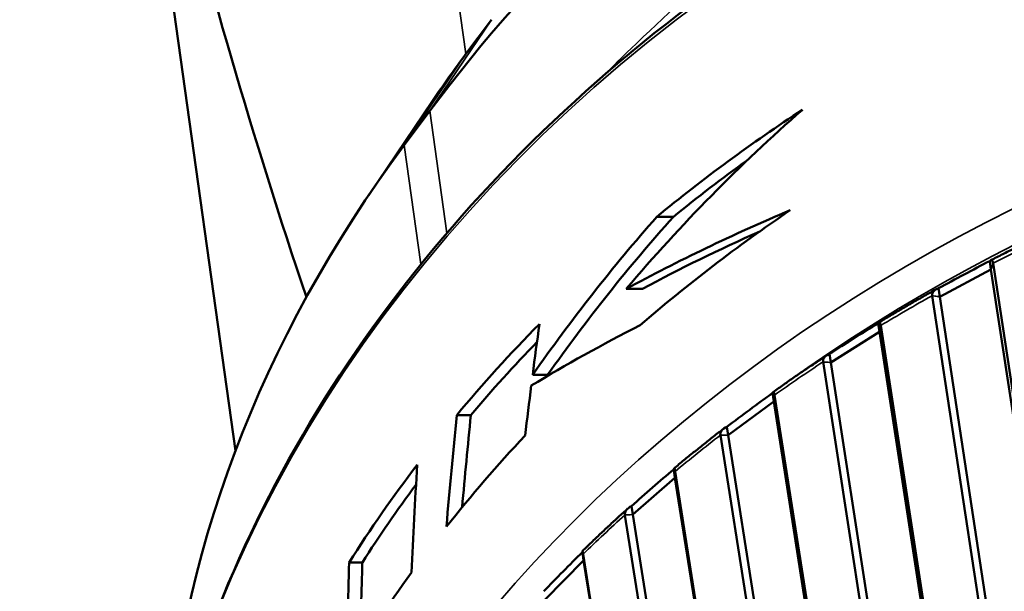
# Model space of a CAD drawing. Header units: millimetres. Extents: x 0 to 6049, y -120 to 1682.
# Tile 524 of 656: x 2049.63 to 2057.9, y 825.88 to 830.68. Entities that reach past the tile are written whole.
import ezdxf

# ---------------------------------------------------------------- set-up
doc = ezdxf.new("R2010")
doc.units = ezdxf.units.MM
doc.header["$LTSCALE"] = 2
doc.layers.add('Sichtbar (ISO)', color=7, linetype='Continuous', lineweight=50)
doc.layers.add('Sichtbar schmal (ISO)', color=7, linetype='Continuous', lineweight=35)

msp = doc.modelspace()

# ---------------------------------------------------------------- linework, layer by layer
at = {"layer": 'Sichtbar (ISO)'}
for p, q in [((2051.441, 827.0585), (2050.6019, 833.0758)), ((2053.3761, 830.3926), (2053.5903, 830.68)), ((2053.0962, 829.9986), (2052.5603, 829.2059)), ((2053.073, 829.9135), (2052.8588, 829.6262)), ((2054.9798, 829.0245), (2055.119, 829.0247)), ((2057.7751, 828.6525), (2057.7851, 828.5806)), ((2058.7827, 822.1846), (2057.802, 828.6335)), ((2057.355, 828.3514), (2057.7851, 828.5806)), ((2057.7851, 828.5806), (2058.7789, 822.0462)), ((2054.7229, 828.4187), (2054.858, 828.4189)), ((2057.2914, 828.3615), (2058.316, 821.625)), ((2057.345, 828.4234), (2057.355, 828.3514)), ((2057.355, 828.3514), (2058.3859, 821.573)), ((2056.8375, 828.1288), (2056.8475, 828.0568)), ((2058.1534, 819.7287), (2056.859, 828.1105)), ((2056.4397, 827.7996), (2056.8475, 828.0568)), ((2056.8475, 828.0568), (2058.2709, 818.8402)), ((2056.4297, 827.8716), (2056.4397, 827.7996)), ((2056.375, 827.8052), (2057.8243, 818.4208)), ((2056.4397, 827.7996), (2057.8969, 818.3642)), ((2053.9366, 827.6953), (2054.062, 827.6956)), ((2055.9509, 827.544), (2055.9609, 827.4721)), ((2055.5782, 827.1886), (2055.9609, 827.4721)), ((2055.9609, 827.4721), (2057.4372, 818.0498)), ((2057.4353, 818.1547), (2055.967, 827.5261)), ((2053.2985, 827.3577), (2053.4175, 827.3579)), ((2055.5681, 827.2605), (2055.5782, 827.1886)), ((2055.5127, 827.1896), (2056.9811, 817.8183)), ((2055.5782, 827.1886), (2057.0545, 817.7663)), ((2055.1213, 826.9023), (2055.1313, 826.8304)), ((2056.6181, 817.5273), (2055.132, 826.8844)), ((2054.7763, 826.5225), (2055.1313, 826.8304)), ((2055.1313, 826.8304), (2056.6256, 817.4224)), ((2054.7662, 826.5945), (2054.7763, 826.5225)), ((2054.7105, 826.5189), (2056.1968, 817.1619)), ((2054.7763, 826.5225), (2056.2705, 817.1146)), ((2054.3544, 826.208), (2054.3644, 826.136)), ((2054.0395, 825.8059), (2054.3644, 826.136)), ((2055.8622, 816.848), (2054.3596, 826.1897)), ((2054.3644, 826.136), (2055.8752, 816.7436)), ((2052.3955, 826.12), (2052.5062, 826.1202))]:
    msp.add_line(p, q, dxfattribs=at)
for centre, major_axis, ratio, start_param, end_param in [((2065.4762, 823.7554), (-14.6546, -2.0436), 0.831833, 5.265209, 5.595547), ((2063.4352, 825.3983), (11.885, 1.6574), 0.831833, 2.453954, 2.498726), ((2064.3617, 818.7543), (1.2486, 14.3384), 0.91624, 0.761303, 0.913665), ((2064.0023, 821.3322), (13.123, 1.83), 0.831833, 2.086857, 2.207111), ((2063.5885, 824.2989), (-12.6773, -1.7679), 0.831833, 5.595547, 6.119226), ((2064.0023, 821.3322), (-13.024, -1.8162), 0.831833, 5.278731, 5.341296), ((2064.3483, 818.8503), (0.8787, 14.6106), 0.901191, 0.856057, 0.975809), ((2064.3483, 818.8503), (0.8721, 14.5003), 0.901191, 0.84865, 0.970007), ((2063.6813, 823.6336), (-13.2397, -0.9291), 0.534295, 5.284303, 5.41745), ((2064.1011, 820.623), (-13.123, -1.83), 0.831833, 5.247665, 5.373851), ((2063.6813, 823.6336), (-13.1397, -0.9221), 0.534295, 5.313503, 5.410508), ((2057.5657, 828.4978), (-0.8134, -0.4341), 0.04287, 4.429157, 4.964156), ((2064.0023, 821.3322), (13.123, 1.83), 0.831833, 2.315048, 2.399836), ((2063.6969, 823.5217), (-13.2456, -0.8867), 0.508563, 5.410369, 5.507438), ((2213.5426, 810.2748), (-159.9414, 14.3467), 0.707414, 6.252178, 6.255968), ((2056.6392, 827.96), (-0.7712, -0.4873), 0.042051, 4.425858, 4.960857), ((2064.0023, 821.3322), (-13.024, -1.8162), 0.831833, 5.46786, 5.536463), ((2218.4149, 809.744), (-164.8238, 14.7851), 0.707414, 6.256751, 6.260367), ((2055.7651, 827.3621), (-0.7237, -0.5371), 0.041004, 4.422492, 4.957491), ((2066.6329, 802.4675), (-4.5446, 45.5934), 0.28673, 0.965006, 0.989321), ((2066.6329, 802.4675), (-4.5103, 45.2493), 0.28673, 0.96004, 0.980365), ((2064.1011, 820.623), (-13.123, -1.83), 0.831833, 5.48242, 5.565743), ((2064.0023, 821.3322), (13.123, 1.83), 0.831833, 2.444078, 2.528164), ((2322.4785, 807.679), (-269.258, 22.8541), 0.688332, 0.019358, 0.024238), ((2054.9494, 826.7082), (-0.6713, -0.5833), 0.039692, 4.419064, 4.954063), ((2064.0023, 821.3322), (-13.024, -1.8162), 0.831833, 5.598641, 5.666086), ((2054.1975, 826.0027), (-0.6142, -0.6254), 0.038073, 4.415592, 4.950591), ((2358.2142, 808.3423), (-305.3571, 25.924), 0.688332, 0.038675, 0.04297), ((2354.5361, 808.394), (-301.579, 25.6028), 0.688332, 0.037865, 0.041328), ((2064.1011, 820.623), (-13.123, -1.83), 0.831833, 5.606233, 5.68944)]:
    msp.add_ellipse(centre, major_axis=major_axis, ratio=ratio, start_param=start_param, end_param=end_param, dxfattribs=at)
for points, knots in [([(2052.0364, 828.3482), (2051.5904, 829.6734), (2051.1976, 831.0314), (2050.503, 833.7682), (2050.1973, 835.1656), (2049.9187, 836.6069)], [0.052934, 0.052934, 0.052934, 0.052934, 1.062132, 1.062132, 2.083497, 2.083497, 2.083497, 2.083497]), ([(2076.8959, 824.7822), (2076.7158, 825.8597), (2076.3427, 826.9062), (2075.2013, 828.9219), (2074.4042, 829.8781), (2072.4787, 831.5191), (2071.3493, 832.2026), (2068.8724, 833.2268), (2067.5246, 833.5665), (2064.7479, 833.8669), (2063.3193, 833.8272), (2060.5264, 833.3721), (2059.1625, 832.9567), (2056.6378, 831.7916), (2055.4774, 831.0422), (2053.4788, 829.2849), (2052.6405, 828.2775), (2051.3731, 826.1078), (2050.943, 824.9462), (2050.572, 822.8032), (2050.5548, 821.8285), (2050.6878, 820.8748)], [3.328194, 3.328194, 3.328194, 3.328194, 3.623512, 3.623512, 3.942128, 3.942128, 4.26207, 4.26207, 4.582886, 4.582886, 4.904052, 4.904052, 5.225292, 5.225292, 5.546423, 5.546423, 5.867132, 5.867132, 6.186857, 6.186857, 6.447225, 6.447225, 6.447225, 6.447225]), ([(2058.2872, 828.905), (2058.2532, 828.8892), (2058.2193, 828.8733), (2058.1517, 828.8412), (2058.1179, 828.8251), (2058.0506, 828.7926), (2058.017, 828.7762), (2057.95, 828.7432), (2057.9165, 828.7266), (2057.8498, 828.6932), (2057.8165, 828.6763), (2057.7833, 828.6594)], [5.22836763, 5.22836763, 5.22836763, 5.22836763, 5.23691588, 5.23691588, 5.24546413, 5.24546413, 5.25401237, 5.25401237, 5.26256062, 5.26256062, 5.27110887, 5.27110887, 5.27110887, 5.27110887]), ([(2057.7751, 828.6525), (2057.7813, 828.6593), (2057.7878, 828.6624), (2057.7964, 828.6564), (2057.8, 828.6475), (2057.8017, 828.6354), (2057.8018, 828.6348), (2057.8018, 828.6341), (2057.8019, 828.6335)], [-0.0141713, -0.0141713, -0.0141713, -0.0141713, -0.0066416, -0.0066416, 0, 0, 0, 0.00033523, 0.00033523, 0.00033523, 0.00033523]), ([(2057.3218, 828.4135), (2057.2896, 828.3955), (2057.2574, 828.3775), (2057.1932, 828.3412), (2057.1612, 828.323), (2057.0974, 828.2862), (2057.0655, 828.2677), (2057.002, 828.2306), (2056.9704, 828.2119), (2056.9072, 828.1742), (2056.8757, 828.1553), (2056.8443, 828.1363)], [5.31115662, 5.31115662, 5.31115662, 5.31115662, 5.31965648, 5.31965648, 5.32815635, 5.32815635, 5.33665622, 5.33665622, 5.34515608, 5.34515608, 5.35365595, 5.35365595, 5.35365595, 5.35365595]), ([(2057.2914, 828.3615), (2057.2914, 828.3621), (2057.2912, 828.3627), (2057.2912, 828.3633), (2057.2895, 828.3755), (2057.2937, 828.3886), (2057.3108, 828.4082), (2057.3276, 828.4176), (2057.345, 828.4234)], [-0.00033523, -0.00033523, -0.00033523, -0.00033523, 0, 0, 0, 0.0066416, 0.0066416, 0.0141713, 0.0141713, 0.0141713, 0.0141713]), ([(2056.8375, 828.1288), (2056.8421, 828.1358), (2056.8471, 828.1391), (2056.854, 828.1333), (2056.8571, 828.1245), (2056.8588, 828.1123), (2056.8588, 828.1117), (2056.8589, 828.1111), (2056.859, 828.1105)], [-0.0141713, -0.0141713, -0.0141713, -0.0141713, -0.0066416, -0.0066416, 0, 0, 0, 0.00033524, 0.00033524, 0.00033524, 0.00033524]), ([(2056.375, 827.8052), (2056.3749, 827.8058), (2056.3748, 827.8064), (2056.3747, 827.807), (2056.373, 827.8192), (2056.3774, 827.8327), (2056.3948, 827.8538), (2056.4119, 827.8644), (2056.4297, 827.8716)], [-0.00033523, -0.00033523, -0.00033523, -0.00033523, 0, 0, 0, 0.0066416, 0.0066416, 0.0141713, 0.0141713, 0.0141713, 0.0141713]), ([(2056.4037, 827.8584), (2056.3734, 827.8385), (2056.3432, 827.8185), (2056.2829, 827.7782), (2056.2528, 827.758), (2056.193, 827.7174), (2056.1631, 827.697), (2056.1036, 827.6559), (2056.0739, 827.6353), (2056.0148, 827.5939), (2055.9853, 827.5731), (2055.956, 827.5521)], [5.39396716, 5.39396716, 5.39396716, 5.39396716, 5.40241025, 5.40241025, 5.41085333, 5.41085333, 5.41929642, 5.41929642, 5.42773951, 5.42773951, 5.43618259, 5.43618259, 5.43618259, 5.43618259]), ([(2055.9509, 827.544), (2055.9539, 827.5511), (2055.9574, 827.5546), (2055.9625, 827.5489), (2055.965, 827.5401), (2055.9667, 827.528), (2055.9668, 827.5274), (2055.9669, 827.5267), (2055.967, 827.5261)], [-0.0141713, -0.0141713, -0.0141713, -0.0141713, -0.0066416, -0.0066416, 0, 0, 0, 0.00033524, 0.00033524, 0.00033524, 0.00033524]), ([(2055.5391, 827.2433), (2055.511, 827.2216), (2055.4829, 827.1998), (2055.4269, 827.1561), (2055.3991, 827.1341), (2055.3435, 827.0899), (2055.3159, 827.0677), (2055.2608, 827.0232), (2055.2333, 827.0009), (2055.1786, 826.956), (2055.1514, 826.9334), (2055.1242, 826.9108)], [5.47679734, 5.47679734, 5.47679734, 5.47679734, 5.48517607, 5.48517607, 5.49355481, 5.49355481, 5.50193355, 5.50193355, 5.51031228, 5.51031228, 5.51869102, 5.51869102, 5.51869102, 5.51869102]), ([(2055.5127, 827.1896), (2055.5126, 827.1902), (2055.5125, 827.1908), (2055.5124, 827.1914), (2055.5107, 827.2036), (2055.5152, 827.2176), (2055.5329, 827.2401), (2055.5501, 827.2521), (2055.5681, 827.2605)], [-0.00033523, -0.00033523, -0.00033523, -0.00033523, 0, 0, 0, 0.0066416, 0.0066416, 0.0141713, 0.0141713, 0.0141713, 0.0141713]), ([(2055.1213, 826.9023), (2055.1227, 826.9094), (2055.1246, 826.9128), (2055.128, 826.9072), (2055.13, 826.8984), (2055.1317, 826.8863), (2055.1318, 826.8856), (2055.1319, 826.885), (2055.132, 826.8844)], [-0.0141713, -0.0141713, -0.0141713, -0.0141713, -0.0066416, -0.0066416, 0, 0, 0, 0.00033524, 0.00033524, 0.00033524, 0.00033524]), ([(2054.7341, 826.5725), (2054.7083, 826.5491), (2054.6825, 826.5258), (2054.6313, 826.4788), (2054.6057, 826.4552), (2054.5549, 826.4079), (2054.5296, 826.3842), (2054.4793, 826.3366), (2054.4542, 826.3127), (2054.4043, 826.2647), (2054.3794, 826.2406), (2054.3547, 826.2165)], [5.55964461, 5.55964461, 5.55964461, 5.55964461, 5.56795251, 5.56795251, 5.5762604, 5.5762604, 5.5845683, 5.5845683, 5.59287619, 5.59287619, 5.60118409, 5.60118409, 5.60118409, 5.60118409]), ([(2054.7105, 826.5189), (2054.7104, 826.5196), (2054.7103, 826.5202), (2054.7103, 826.5208), (2054.7086, 826.533), (2054.713, 826.5474), (2054.7308, 826.5714), (2054.7482, 826.5847), (2054.7662, 826.5945)], [-0.00033523, -0.00033523, -0.00033523, -0.00033523, 0, 0, 0, 0.0066416, 0.0066416, 0.0141713, 0.0141713, 0.0141713, 0.0141713]), ([(2054.3544, 826.208), (2054.3542, 826.215), (2054.3545, 826.2183), (2054.3562, 826.2125), (2054.3577, 826.2037), (2054.3593, 826.1916), (2054.3594, 826.1909), (2054.3595, 826.1903), (2054.3596, 826.1897)], [-0.0141713, -0.0141713, -0.0141713, -0.0141713, -0.0066416, -0.0066416, 0, 0, 0, 0.00033524, 0.00033524, 0.00033524, 0.00033524])]:
    msp.add_open_spline(points, degree=3, knots=knots, dxfattribs=at)
at = {"layer": 'Sichtbar schmal (ISO)'}
for p, q in [((2051.5593, 843.4207), (2053.3761, 830.3926)), ((2053.073, 829.9135), (2053.5903, 830.68)), ((2053.3761, 830.3926), (2052.8588, 829.6262)), ((2053.2161, 828.8871), (2053.073, 829.9135)), ((2052.8588, 829.6262), (2052.9983, 828.6254))]:
    msp.add_line(p, q, dxfattribs=at)
for centre, major_axis, start_param, end_param in [((2063.8108, 822.7048), (13.123, 1.83), 0.022713, 3.141593), ((2064.2401, 819.6264), (-13.123, -1.83), 3.430263, 6.016888), ((2064.2554, 819.5165), (12.9249, 1.8024), 1.005083, 2.13651), ((2064.3094, 819.1298), (-13.2879, -1.853), 5.066509, 5.104945), ((2064.3094, 819.1298), (-13.2879, -1.853), 5.149183, 5.187619), ((2064.3094, 819.1298), (-13.2879, -1.853), 5.231856, 5.270292), ((2064.2554, 819.5165), (12.9249, 1.8024), 2.147393, 2.160055), ((2064.3094, 819.1298), (-13.2879, -1.853), 5.31453, 5.352965), ((2064.3094, 819.1298), (-13.2879, -1.853), 5.397203, 5.435639), ((2064.2554, 819.5165), (12.9249, 1.8024), 2.277883, 2.277885), ((2064.2554, 819.5165), (12.9249, 1.8024), 2.319228, 2.319229)]:
    msp.add_ellipse(centre, major_axis=major_axis, ratio=0.831833, start_param=start_param, end_param=end_param, dxfattribs=at)
for points, knots in [([(2028.1207, 800.2961), (2028.1211, 801.1272), (2028.122, 802.9274), (2028.1237, 805.7825), (2028.1258, 808.6877), (2028.1282, 811.3411), (2028.1306, 813.5843), (2028.1332, 815.6217), (2028.136, 817.4492), (2028.1389, 819.0971), (2028.1419, 820.5882), (2028.1451, 821.9438), (2028.1485, 823.1773), (2028.1521, 824.3013), (2028.156, 825.3283), (2028.1599, 826.2673), (2028.164, 827.1326), (2028.1681, 827.9138), (2028.172, 828.6103), (2028.176, 829.2374), (2028.1801, 829.8061), (2028.1845, 830.3251), (2028.1891, 830.7909), (2028.194, 831.2164), (2028.1993, 831.6189), (2028.2051, 832.0087), (2028.2118, 832.3954), (2028.2194, 832.7818), (2028.2281, 833.1694), (2028.2391, 833.5558), (2028.2532, 833.9375), (2028.2719, 834.3208), (2028.2971, 834.7027), (2028.3293, 835.0721), (2028.3669, 835.445), (2028.4115, 835.8168), (2028.4643, 836.1865), (2028.5265, 836.559), (2028.5991, 836.941), (2028.6843, 837.3385), (2028.7833, 837.7561), (2028.8985, 838.2033), (2029.0331, 838.6914), (2029.1892, 839.2271), (2029.3671, 839.8097), (2029.5677, 840.4421), (2029.792, 841.128), (2030.0461, 841.8864), (2030.3394, 842.7432), (2030.6793, 843.7194), (2031.0718, 844.8302), (2031.5218, 846.0887), (2032.0289, 847.4932), (2032.5958, 849.0516), (2033.2542, 850.8504), (2033.9967, 852.8689), (2034.8617, 855.21), (2035.6974, 857.464), (2036.4711, 859.5458), (2037.1617, 861.4004), (2037.777, 863.0506), (2038.3298, 864.5313), (2038.8319, 865.8751), (2039.2873, 867.0931), (2039.7002, 868.1964), (2040.0744, 869.1962), (2040.4139, 870.1026), (2040.7304, 870.9473), (2041.0354, 871.7611), (2041.3432, 872.582), (2041.6726, 873.4604), (2042.0462, 874.4561), (2042.4672, 875.5779), (2042.9304, 876.8117), (2043.439, 878.166), (2044.026, 879.7287), (2044.6221, 881.315), (2045.1391, 882.6908), (2045.5921, 883.8961), (2046.0383, 885.0844), (2046.5193, 886.3676), (2047.0363, 887.7525), (2047.5087, 889.0277), (2047.9196, 890.1491), (2048.2797, 891.147), (2048.597, 892.0439), (2048.8763, 892.8545), (2049.1215, 893.5908), (2049.3374, 894.2659), (2049.5255, 894.8889), (2049.6852, 895.4578), (2049.8181, 895.9724), (2049.9273, 896.445), (2050.0162, 896.8864), (2050.0645, 897.1713), (2050.0858, 897.3115)], [0.2059504, 0.2059504, 0.2059504, 0.2059504, 0.2136752, 0.2222222, 0.2307692, 0.2393162, 0.2478632, 0.2564103, 0.2649573, 0.2735043, 0.2820513, 0.2905983, 0.2991453, 0.3076923, 0.3162393, 0.3247863, 0.3333333, 0.3418803, 0.3504274, 0.3589744, 0.3675214, 0.3760684, 0.3846154, 0.3931624, 0.4017094, 0.4102564, 0.4188034, 0.4273504, 0.4358974, 0.4444444, 0.4529915, 0.4615385, 0.4700855, 0.4786325, 0.4871795, 0.4957265, 0.5042735, 0.5128205, 0.5213675, 0.5299145, 0.5384615, 0.5470085, 0.5555556, 0.5641026, 0.5726496, 0.5811966, 0.5897436, 0.5982906, 0.6068376, 0.6153846, 0.6239316, 0.6324786, 0.6410256, 0.6495726, 0.6581197, 0.6666667, 0.6752137, 0.6837607, 0.6923077, 0.7008547, 0.7094017, 0.7179487, 0.7264957, 0.7350427, 0.7435897, 0.7521368, 0.7606838, 0.7692308, 0.7777778, 0.7863248, 0.7948718, 0.8034188, 0.8119658, 0.8205128, 0.8290598, 0.8376068, 0.8461538, 0.8547009, 0.8632479, 0.8717949, 0.8803419, 0.8888889, 0.8974359, 0.9059829, 0.9145299, 0.9230769, 0.9316239, 0.9401709, 0.9487179, 0.957265, 0.965812, 0.974359, 0.982906, 0.991453, 1, 1, 1, 1]), ([(2028.3696, 800.4398), (2028.3699, 801.0797), (2028.3702, 801.733), (2028.3706, 802.3964), (2028.3706, 802.5221), (2028.3707, 802.6482), (2028.3708, 802.7746), (2028.3713, 803.6153), (2028.3718, 804.4711), (2028.3724, 805.3238), (2028.3724, 805.4484), (2028.3725, 805.5728), (2028.3726, 805.6971), (2028.3732, 806.5521), (2028.3738, 807.4014), (2028.3745, 808.2218), (2028.3746, 808.3377), (2028.3747, 808.453), (2028.3748, 808.5677), (2028.3755, 809.382), (2028.3762, 810.1638), (2028.377, 810.8953), (2028.3771, 810.9961), (2028.3772, 811.0959), (2028.3773, 811.1947), (2028.378, 811.9134), (2028.3787, 812.5791), (2028.3795, 813.215), (2028.3796, 813.3011), (2028.3797, 813.3867), (2028.3798, 813.4718), (2028.3806, 814.1031), (2028.3814, 814.7076), (2028.3822, 815.2847), (2028.3823, 815.3598), (2028.3824, 815.4344), (2028.3825, 815.5085), (2028.3834, 816.0805), (2028.3842, 816.6249), (2028.3851, 817.1453), (2028.3852, 817.2109), (2028.3853, 817.2761), (2028.3854, 817.3409), (2028.3863, 817.8572), (2028.3872, 818.3497), (2028.3881, 818.8211), (2028.3883, 818.8786), (2028.3884, 818.9357), (2028.3885, 818.9925), (2028.3894, 819.4606), (2028.3903, 819.9077), (2028.3913, 820.3365), (2028.3914, 820.3869), (2028.3915, 820.4372), (2028.3916, 820.4871), (2028.3926, 820.9132), (2028.3936, 821.321), (2028.3946, 821.7122), (2028.3947, 821.7566), (2028.3948, 821.8008), (2028.3949, 821.8448), (2028.396, 822.2337), (2028.397, 822.606), (2028.3981, 822.9634), (2028.3982, 823.0025), (2028.3983, 823.0415), (2028.3985, 823.0803), (2028.3996, 823.4357), (2028.4007, 823.7761), (2028.4018, 824.1032), (2028.402, 824.1377), (2028.4021, 824.172), (2028.4022, 824.2062), (2028.4034, 824.5316), (2028.4046, 824.8437), (2028.4058, 825.1436), (2028.4059, 825.174), (2028.4061, 825.2044), (2028.4062, 825.2345), (2028.4074, 825.5331), (2028.4087, 825.8194), (2028.4099, 826.0954), (2028.4101, 826.1223), (2028.4102, 826.1491), (2028.4103, 826.1758), (2028.4116, 826.4508), (2028.4129, 826.7155), (2028.4142, 826.9687), (2028.4143, 826.9923), (2028.4145, 827.0158), (2028.4146, 827.0392), (2028.4159, 827.291), (2028.4172, 827.531), (2028.4185, 827.7592), (2028.4186, 827.7796), (2028.4188, 827.7999), (2028.4189, 827.8202), (2028.4202, 828.0469), (2028.4215, 828.2617), (2028.4228, 828.4666), (2028.4229, 828.4841), (2028.423, 828.5017), (2028.4231, 828.5191), (2028.4244, 828.7229), (2028.4257, 828.9169), (2028.4269, 829.1024), (2028.427, 829.1176), (2028.4272, 829.1327), (2028.4273, 829.1478), (2028.4286, 829.3326), (2028.4299, 829.509), (2028.4312, 829.6782), (2028.4313, 829.6914), (2028.4314, 829.7046), (2028.4316, 829.7177), (2028.4329, 829.8863), (2028.4343, 830.0478), (2028.4357, 830.2017), (2028.4359, 830.2131), (2028.436, 830.2244), (2028.4361, 830.2358), (2028.4375, 830.389), (2028.439, 830.5344), (2028.4405, 830.6739), (2028.4406, 830.6837), (2028.4407, 830.6935), (2028.4408, 830.7033), (2028.4423, 830.8424), (2028.4439, 830.9756), (2028.4455, 831.1053), (2028.4456, 831.114), (2028.4457, 831.1227), (2028.4458, 831.1313), (2028.4474, 831.261), (2028.4491, 831.3873), (2028.4509, 831.5116), (2028.451, 831.5195), (2028.4511, 831.5273), (2028.4512, 831.5351), (2028.453, 831.6596), (2028.4549, 831.7823), (2028.4568, 831.9043), (2028.457, 831.9116), (2028.4571, 831.9188), (2028.4572, 831.926), (2028.4592, 832.0485), (2028.4613, 832.1704), (2028.4636, 832.2923), (2028.4637, 832.2991), (2028.4639, 832.3059), (2028.464, 832.3126), (2028.4663, 832.435), (2028.4688, 832.5573), (2028.4714, 832.6796), (2028.4715, 832.686), (2028.4716, 832.6923), (2028.4718, 832.6987), (2028.4744, 832.8215), (2028.4771, 832.9445), (2028.4801, 833.0672), (2028.4803, 833.0731), (2028.4804, 833.079), (2028.4805, 833.0849), (2028.4836, 833.208), (2028.4868, 833.3308), (2028.4904, 833.4528), (2028.4906, 833.4583), (2028.4908, 833.4637), (2028.4909, 833.4691), (2028.4946, 833.5915), (2028.4987, 833.7131), (2028.5034, 833.8347), (2028.5036, 833.8397), (2028.5038, 833.8447), (2028.504, 833.8497), (2028.5088, 833.9718), (2028.5142, 834.0941), (2028.5205, 834.216), (2028.5208, 834.2205), (2028.521, 834.2251), (2028.5212, 834.2296), (2028.5276, 834.3519), (2028.5349, 834.4738), (2028.5434, 834.5939), (2028.5436, 834.5979), (2028.5439, 834.602), (2028.5442, 834.6061), (2028.5528, 834.7264), (2028.5625, 834.8449), (2028.5732, 834.9639), (2028.5736, 834.9676), (2028.5739, 834.9712), (2028.5742, 834.9748), (2028.5851, 835.0943), (2028.597, 835.2144), (2028.6102, 835.3342), (2028.6105, 835.3374), (2028.6109, 835.3406), (2028.6112, 835.3438), (2028.6245, 835.464), (2028.639, 835.5838), (2028.655, 835.7031), (2028.6554, 835.7059), (2028.6558, 835.7087), (2028.6561, 835.7115), (2028.6726, 835.8337), (2028.6905, 835.9555), (2028.7102, 836.0777), (2028.7299, 836.1999), (2028.7513, 836.3225), (2028.7745, 836.4467), (2028.7977, 836.5709), (2028.8227, 836.6967), (2028.8498, 836.8251), (2028.8768, 836.9535), (2028.906, 837.0845), (2028.9375, 837.2188), (2028.9689, 837.3531), (2029.0027, 837.4908), (2029.0393, 837.6335), (2029.0758, 837.7763), (2029.1151, 837.924), (2029.1577, 838.0786), (2029.2002, 838.2332), (2029.246, 838.3946), (2029.2954, 838.5641), (2029.3449, 838.7335), (2029.3979, 838.9109), (2029.4545, 839.0962), (2029.5112, 839.2815), (2029.5715, 839.4747), (2029.6355, 839.6762), (2029.6996, 839.8777), (2029.7675, 840.0876), (2029.8393, 840.3064), (2029.9111, 840.5253), (2029.987, 840.7531), (2030.0678, 840.993), (2030.0688, 840.9962), (2030.0699, 840.9994), (2030.071, 841.0026), (2030.1509, 841.2396), (2030.2356, 841.4885), (2030.3267, 841.7534), (2030.3283, 841.7578), (2030.3298, 841.7623), (2030.3313, 841.7668), (2030.4224, 842.0313), (2030.5197, 842.3118), (2030.6247, 842.6115), (2030.6268, 842.6175), (2030.629, 842.6236), (2030.6311, 842.6297), (2030.736, 842.9292), (2030.8485, 843.2479), (2030.9694, 843.5881), (2030.9723, 843.5961), (2030.9751, 843.6042), (2030.978, 843.6122), (2031.0989, 843.9524), (2031.2283, 844.3139), (2031.3668, 844.699), (2031.3706, 844.7094), (2031.3743, 844.7198), (2031.3781, 844.7303), (2031.5167, 845.1154), (2031.6644, 845.5238), (2031.8212, 845.9553), (2031.826, 845.9684), (2031.8308, 845.9816), (2031.8356, 845.9948), (2031.9924, 846.4263), (2032.1582, 846.8806), (2032.3335, 847.3592), (2032.3395, 847.3755), (2032.3455, 847.3919), (2032.3515, 847.4083), (2032.5268, 847.8868), (2032.7116, 848.3898), (2032.9107, 848.9301), (2032.9182, 848.9504), (2032.9257, 848.9708), (2032.9332, 848.9912), (2033.1328, 849.5326), (2033.3465, 850.1111), (2033.5733, 850.7236), (2033.5827, 850.7489), (2033.592, 850.7741), (2033.6014, 850.7995), (2033.8285, 851.4127), (2034.0688, 852.0603), (2034.328, 852.7574), (2034.3394, 852.7881), (2034.3509, 852.8189), (2034.3624, 852.8497), (2034.6225, 853.5493), (2034.9005, 854.2955), (2035.1739, 855.0284), (2035.1869, 855.0632), (2035.1999, 855.098), (2035.2128, 855.1327), (2035.4849, 855.8618), (2035.7522, 856.5772), (2036.01, 857.2664), (2036.0233, 857.302), (2036.0365, 857.3374), (2036.0498, 857.3729), (2036.3056, 858.0566), (2036.5518, 858.7141), (2036.7853, 859.3374), (2036.7983, 859.3719), (2036.8112, 859.4064), (2036.824, 859.4407), (2037.0554, 860.058), (2037.2742, 860.6415), (2037.4818, 861.1945), (2037.4941, 861.2272), (2037.5063, 861.2599), (2037.5185, 861.2925), (2037.724, 861.8398), (2037.9182, 862.3571), (2038.1031, 862.8493), (2038.1148, 862.8803), (2038.1264, 862.9112), (2038.138, 862.942), (2038.3211, 863.4293), (2038.4949, 863.892), (2038.6613, 864.3344), (2038.6724, 864.3639), (2038.6835, 864.3933), (2038.6945, 864.4226), (2038.8593, 864.8609), (2039.0167, 865.2793), (2039.1672, 865.6792), (2039.1777, 865.7073), (2039.1883, 865.7354), (2039.1988, 865.7633), (2039.3478, 866.1593), (2039.49, 866.5372), (2039.626, 866.8983), (2039.6361, 866.9251), (2039.6461, 866.9518), (2039.6561, 866.9784), (2039.7907, 867.3358), (2039.9192, 867.6768), (2040.042, 868.0029), (2040.0515, 868.0283), (2040.0611, 868.0536), (2040.0706, 868.0788), (2040.1921, 868.4014), (2040.3081, 868.7093), (2040.4191, 869.0038), (2040.4282, 869.0279), (2040.4372, 869.0519), (2040.4462, 869.0759), (2040.556, 869.3671), (2040.6609, 869.6454), (2040.7625, 869.9149), (2040.7712, 869.9381), (2040.7799, 869.9612), (2040.7886, 869.9842), (2040.8893, 870.2513), (2040.9868, 870.51), (2041.0827, 870.7643), (2041.0913, 870.7871), (2041.0999, 870.81), (2041.1085, 870.8328), (2041.2038, 871.0854), (2041.2976, 871.3342), (2041.3918, 871.584), (2041.4007, 871.6074), (2041.4095, 871.6309), (2041.4184, 871.6544), (2041.5123, 871.9035), (2041.6069, 872.1542), (2041.7045, 872.4129), (2041.714, 872.4382), (2041.7236, 872.4637), (2041.7333, 872.4892), (2041.8311, 872.7486), (2041.9322, 873.0166), (2042.0395, 873.3008), (2042.0504, 873.3297), (2042.0613, 873.3587), (2042.0724, 873.3879), (2042.1805, 873.6746), (2042.2948, 873.9774), (2042.4157, 874.2976), (2042.4284, 874.3312), (2042.4411, 874.365), (2042.454, 874.399), (2042.5758, 874.7218), (2042.704, 875.0616), (2042.8381, 875.4166), (2042.8527, 875.4554), (2042.8674, 875.4943), (2042.8822, 875.5335), (2043.017, 875.8905), (2043.1576, 876.2628), (2043.3043, 876.6513), (2043.321, 876.6956), (2043.3378, 876.7401), (2043.3547, 876.7848), (2043.5023, 877.1755), (2043.6564, 877.5836), (2043.8212, 878.0197), (2043.8403, 878.0704), (2043.8596, 878.1214), (2043.879, 878.1728), (2044.0457, 878.6143), (2044.2221, 879.0811), (2044.3996, 879.551), (2044.4208, 879.607), (2044.4419, 879.6631), (2044.4631, 879.7191), (2044.6403, 880.1881), (2044.8174, 880.6568), (2044.9839, 881.0976), (2045.0048, 881.1528), (2045.0255, 881.2076), (2045.046, 881.2619), (2045.209, 881.6933), (2045.3617, 882.0976), (2045.506, 882.4795), (2045.525, 882.5297), (2045.5438, 882.5795), (2045.5625, 882.629), (2045.7039, 883.0032), (2045.8378, 883.3576), (2045.9708, 883.7099), (2045.9889, 883.7577), (2046.0069, 883.8054), (2046.025, 883.8531), (2046.1574, 884.2038), (2046.2896, 884.554), (2046.4264, 884.9164), (2046.4453, 884.9666), (2046.4643, 885.017), (2046.4834, 885.0677), (2046.6212, 885.4327), (2046.7634, 885.8101), (2046.9103, 886.2005), (2046.9309, 886.2553), (2046.9516, 886.3103), (2046.9724, 886.3655), (2047.1203, 886.7586), (2047.2715, 887.1614), (2047.4171, 887.5501), (2047.4383, 887.6067), (2047.4593, 887.663), (2047.4803, 887.7189), (2047.6234, 888.1016), (2047.7607, 888.4696), (2047.8901, 888.8182), (2047.9097, 888.8709), (2047.9292, 888.9232), (2047.9484, 888.9751), (2048.0749, 889.3161), (2048.1938, 889.6383), (2048.3065, 889.9451), (2048.3241, 889.9929), (2048.3415, 890.0404), (2048.3587, 890.0874), (2048.469, 890.3884), (2048.5732, 890.6743), (2048.6721, 890.9477), (2048.6879, 890.9915), (2048.7036, 891.035), (2048.7192, 891.0781), (2048.816, 891.3466), (2048.9077, 891.6028), (2048.9948, 891.8485), (2049.0091, 891.889), (2049.0233, 891.9291), (2049.0374, 891.9689), (2049.1227, 892.2103), (2049.2035, 892.4413), (2049.2801, 892.6633), (2049.2931, 892.7008), (2049.3059, 892.738), (2049.3187, 892.775), (2049.3937, 892.9931), (2049.4646, 893.2025), (2049.5322, 893.4045), (2049.5439, 893.4395), (2049.5555, 893.4744), (2049.567, 893.509), (2049.6332, 893.7077), (2049.6959, 893.8994), (2049.7556, 894.0849), (2049.7662, 894.1179), (2049.7767, 894.1507), (2049.7871, 894.1833), (2049.8454, 894.366), (2049.9006, 894.5426), (2049.9525, 894.7128), (2049.962, 894.7438), (2049.9713, 894.7746), (2049.9806, 894.8052), (2050.0311, 894.9725), (2050.0783, 895.1333), (2050.1226, 895.288), (2050.1309, 895.3169), (2050.1391, 895.3457), (2050.1471, 895.3742), (2050.1901, 895.5259), (2050.2302, 895.6716), (2050.2679, 895.8126), (2050.2751, 895.8397), (2050.2822, 895.8666), (2050.2893, 895.8933), (2050.3259, 896.032), (2050.3601, 896.1662), (2050.3922, 896.297), (2050.3985, 896.3227), (2050.4048, 896.3483), (2050.4109, 896.3739), (2050.442, 896.5028), (2050.4712, 896.6286), (2050.499, 896.7534), (2050.5046, 896.7784), (2050.5101, 896.8034), (2050.5156, 896.8284), (2050.5427, 896.9523), (2050.5684, 897.075), (2050.5921, 897.1959)], [0.2066352, 0.2066352, 0.2066352, 0.2066352, 0.2125537, 0.2125537, 0.2125537, 0.2136752, 0.2136752, 0.2136752, 0.2211333, 0.2211333, 0.2211333, 0.2222222, 0.2222222, 0.2222222, 0.2297111, 0.2297111, 0.2297111, 0.2307692, 0.2307692, 0.2307692, 0.2382816, 0.2382816, 0.2382816, 0.2393162, 0.2393162, 0.2393162, 0.2468437, 0.2468437, 0.2468437, 0.2478632, 0.2478632, 0.2478632, 0.2554266, 0.2554266, 0.2554266, 0.2564103, 0.2564103, 0.2564103, 0.2640005, 0.2640005, 0.2640005, 0.2649573, 0.2649573, 0.2649573, 0.2725758, 0.2725758, 0.2725758, 0.2735043, 0.2735043, 0.2735043, 0.281151, 0.281151, 0.281151, 0.2820513, 0.2820513, 0.2820513, 0.2897265, 0.2897265, 0.2897265, 0.2905983, 0.2905983, 0.2905983, 0.2983016, 0.2983016, 0.2983016, 0.2991453, 0.2991453, 0.2991453, 0.3068768, 0.3068768, 0.3068768, 0.3076923, 0.3076923, 0.3076923, 0.3154518, 0.3154518, 0.3154518, 0.3162393, 0.3162393, 0.3162393, 0.3240273, 0.3240273, 0.3240273, 0.3247863, 0.3247863, 0.3247863, 0.3326041, 0.3326041, 0.3326041, 0.3333333, 0.3333333, 0.3333333, 0.3411779, 0.3411779, 0.3411779, 0.3418803, 0.3418803, 0.3418803, 0.3497516, 0.3497516, 0.3497516, 0.3504274, 0.3504274, 0.3504274, 0.358327, 0.358327, 0.358327, 0.3589744, 0.3589744, 0.3589744, 0.366903, 0.366903, 0.366903, 0.3675214, 0.3675214, 0.3675214, 0.3754785, 0.3754785, 0.3754785, 0.3760684, 0.3760684, 0.3760684, 0.3840515, 0.3840515, 0.3840515, 0.3846154, 0.3846154, 0.3846154, 0.3926264, 0.3926264, 0.3926264, 0.3931624, 0.3931624, 0.3931624, 0.4012023, 0.4012023, 0.4012023, 0.4017094, 0.4017094, 0.4017094, 0.409778, 0.409778, 0.409778, 0.4102564, 0.4102564, 0.4102564, 0.418354, 0.418354, 0.418354, 0.4188034, 0.4188034, 0.4188034, 0.4269295, 0.4269295, 0.4269295, 0.4273504, 0.4273504, 0.4273504, 0.435505, 0.435505, 0.435505, 0.4358974, 0.4358974, 0.4358974, 0.4440796, 0.4440796, 0.4440796, 0.4444444, 0.4444444, 0.4444444, 0.4526544, 0.4526544, 0.4526544, 0.4529915, 0.4529915, 0.4529915, 0.4612307, 0.4612307, 0.4612307, 0.4615385, 0.4615385, 0.4615385, 0.469805, 0.469805, 0.469805, 0.4700855, 0.4700855, 0.4700855, 0.4783796, 0.4783796, 0.4783796, 0.4786325, 0.4786325, 0.4786325, 0.4869557, 0.4869557, 0.4869557, 0.4871795, 0.4871795, 0.4871795, 0.4955303, 0.4955303, 0.4955303, 0.4957265, 0.4957265, 0.4957265, 0.5042735, 0.5042735, 0.5042735, 0.5128205, 0.5128205, 0.5128205, 0.5213675, 0.5213675, 0.5213675, 0.5299145, 0.5299145, 0.5299145, 0.5384615, 0.5384615, 0.5384615, 0.5470085, 0.5470085, 0.5470085, 0.5555556, 0.5555556, 0.5555556, 0.5641026, 0.5641026, 0.5641026, 0.5726496, 0.5726496, 0.5726496, 0.5811966, 0.5811966, 0.5811966, 0.5897436, 0.5897436, 0.5897436, 0.5898573, 0.5898573, 0.5898573, 0.5982906, 0.5982906, 0.5982906, 0.5984325, 0.5984325, 0.5984325, 0.6068376, 0.6068376, 0.6068376, 0.6070075, 0.6070075, 0.6070075, 0.6153846, 0.6153846, 0.6153846, 0.6155825, 0.6155825, 0.6155825, 0.6239316, 0.6239316, 0.6239316, 0.6241574, 0.6241574, 0.6241574, 0.6324786, 0.6324786, 0.6324786, 0.6327325, 0.6327325, 0.6327325, 0.6410256, 0.6410256, 0.6410256, 0.641309, 0.641309, 0.641309, 0.6495726, 0.6495726, 0.6495726, 0.6498833, 0.6498833, 0.6498833, 0.6581197, 0.6581197, 0.6581197, 0.6584589, 0.6584589, 0.6584589, 0.6666667, 0.6666667, 0.6666667, 0.6670278, 0.6670278, 0.6670278, 0.6752137, 0.6752137, 0.6752137, 0.6756024, 0.6756024, 0.6756024, 0.6837607, 0.6837607, 0.6837607, 0.6841816, 0.6841816, 0.6841816, 0.6923077, 0.6923077, 0.6923077, 0.6927581, 0.6927581, 0.6927581, 0.7008547, 0.7008547, 0.7008547, 0.7013346, 0.7013346, 0.7013346, 0.7094017, 0.7094017, 0.7094017, 0.70991, 0.70991, 0.70991, 0.7179487, 0.7179487, 0.7179487, 0.7184845, 0.7184845, 0.7184845, 0.7264957, 0.7264957, 0.7264957, 0.7270593, 0.7270593, 0.7270593, 0.7350427, 0.7350427, 0.7350427, 0.7356346, 0.7356346, 0.7356346, 0.7435897, 0.7435897, 0.7435897, 0.7442098, 0.7442098, 0.7442098, 0.7521368, 0.7521368, 0.7521368, 0.7527863, 0.7527863, 0.7527863, 0.7606838, 0.7606838, 0.7606838, 0.7613624, 0.7613624, 0.7613624, 0.7692308, 0.7692308, 0.7692308, 0.7699383, 0.7699383, 0.7699383, 0.7777778, 0.7777778, 0.7777778, 0.7785148, 0.7785148, 0.7785148, 0.7863248, 0.7863248, 0.7863248, 0.7870908, 0.7870908, 0.7870908, 0.7948718, 0.7948718, 0.7948718, 0.7956618, 0.7956618, 0.7956618, 0.8034188, 0.8034188, 0.8034188, 0.8042337, 0.8042337, 0.8042337, 0.8119658, 0.8119658, 0.8119658, 0.8128103, 0.8128103, 0.8128103, 0.8205128, 0.8205128, 0.8205128, 0.8213901, 0.8213901, 0.8213901, 0.8290598, 0.8290598, 0.8290598, 0.8299507, 0.8299507, 0.8299507, 0.8376068, 0.8376068, 0.8376068, 0.8385192, 0.8385192, 0.8385192, 0.8461538, 0.8461538, 0.8461538, 0.8471102, 0.8471102, 0.8471102, 0.8547009, 0.8547009, 0.8547009, 0.8556988, 0.8556988, 0.8556988, 0.8632479, 0.8632479, 0.8632479, 0.8642719, 0.8642719, 0.8642719, 0.8717949, 0.8717949, 0.8717949, 0.8728363, 0.8728363, 0.8728363, 0.8803419, 0.8803419, 0.8803419, 0.8813945, 0.8813945, 0.8813945, 0.8888889, 0.8888889, 0.8888889, 0.8899794, 0.8899794, 0.8899794, 0.8974359, 0.8974359, 0.8974359, 0.8985647, 0.8985647, 0.8985647, 0.9059829, 0.9059829, 0.9059829, 0.9071392, 0.9071392, 0.9071392, 0.9145299, 0.9145299, 0.9145299, 0.9157132, 0.9157132, 0.9157132, 0.9230769, 0.9230769, 0.9230769, 0.9242881, 0.9242881, 0.9242881, 0.9316239, 0.9316239, 0.9316239, 0.9328637, 0.9328637, 0.9328637, 0.9401709, 0.9401709, 0.9401709, 0.9414381, 0.9414381, 0.9414381, 0.9487179, 0.9487179, 0.9487179, 0.9500113, 0.9500113, 0.9500113, 0.957265, 0.957265, 0.957265, 0.9585872, 0.9585872, 0.9585872, 0.965812, 0.965812, 0.965812, 0.9671652, 0.9671652, 0.9671652, 0.974359, 0.974359, 0.974359, 0.9757404, 0.9757404, 0.9757404, 0.982906, 0.982906, 0.982906, 0.9843177, 0.9843177, 0.9843177, 0.991453, 0.991453, 0.991453, 0.9928864, 0.9928864, 0.9928864, 1, 1, 1, 1]), ([(2055.935, 831.4634), (2055.835, 831.3845), (2055.7361, 831.3045), (2055.6384, 831.2235), (2055.3334, 830.9704), (2055.0403, 830.7075), (2054.76, 830.4355), (2054.6861, 830.3638), (2054.6132, 830.2915), (2054.5411, 830.2185)], [0, 0, 0, 0, 0.0964542, 0.0964542, 0.0964542, 0.3977075, 0.3977075, 0.3977075, 0.4771362, 0.4771362, 0.4771362, 0.4771362]), ([(2057.8019, 828.6335), (2057.8001, 828.6276), (2057.7982, 828.6218), (2057.7963, 828.6159), (2057.7945, 828.6101), (2057.7926, 828.6042), (2057.7907, 828.5983), (2057.7889, 828.5924), (2057.787, 828.5865), (2057.7851, 828.5806)], [0.0003877, 0.0003877, 0.0003877, 0.0003877, 0.3333333, 0.3333333, 0.3333333, 0.6666667, 0.6666667, 0.6666667, 1, 1, 1, 1]), ([(2057.355, 828.3514), (2057.348, 828.3526), (2057.3409, 828.3538), (2057.3338, 828.3549), (2057.3268, 828.356), (2057.3197, 828.3571), (2057.3126, 828.3582), (2057.3056, 828.3593), (2057.2985, 828.3604), (2057.2914, 828.3615)], [0, 0, 0, 0, 0.3333333, 0.3333333, 0.3333333, 0.6666667, 0.6666667, 0.6666667, 0.9996137, 0.9996137, 0.9996137, 0.9996137]), ([(2056.859, 828.1105), (2056.8577, 828.1045), (2056.8565, 828.0986), (2056.8552, 828.0927), (2056.8539, 828.0867), (2056.8526, 828.0808), (2056.8514, 828.0748), (2056.8501, 828.0688), (2056.8488, 828.0628), (2056.8475, 828.0568)], [0.0003879, 0.0003879, 0.0003879, 0.0003879, 0.3333333, 0.3333333, 0.3333333, 0.6666667, 0.6666667, 0.6666667, 1, 1, 1, 1]), ([(2056.4397, 827.7996), (2056.4325, 827.8003), (2056.4253, 827.8009), (2056.4181, 827.8016), (2056.4109, 827.8022), (2056.4037, 827.8028), (2056.3965, 827.8034), (2056.3894, 827.804), (2056.3822, 827.8045), (2056.375, 827.8052)], [0, 0, 0, 0, 0.3333333, 0.3333333, 0.3333333, 0.6666667, 0.6666667, 0.6666667, 0.9996136, 0.9996136, 0.9996136, 0.9996136]), ([(2055.967, 827.5261), (2055.9663, 827.5201), (2055.9656, 827.5141), (2055.965, 827.5082), (2055.9643, 827.5022), (2055.9636, 827.4962), (2055.9629, 827.4902), (2055.9623, 827.4842), (2055.9616, 827.4781), (2055.9609, 827.4721)], [0.0003879, 0.0003879, 0.0003879, 0.0003879, 0.3333333, 0.3333333, 0.3333333, 0.6666667, 0.6666667, 0.6666667, 1, 1, 1, 1]), ([(2055.5782, 827.1886), (2055.5709, 827.1887), (2055.5636, 827.1889), (2055.5563, 827.189), (2055.5491, 827.1891), (2055.5418, 827.1892), (2055.5345, 827.1893), (2055.5273, 827.1894), (2055.52, 827.1895), (2055.5127, 827.1896)], [0, 0, 0, 0, 0.3333333, 0.3333333, 0.3333333, 0.6666667, 0.6666667, 0.6666667, 0.9996136, 0.9996136, 0.9996136, 0.9996136]), ([(2055.132, 826.8843), (2055.1319, 826.8783), (2055.1318, 826.8724), (2055.1317, 826.8664), (2055.1317, 826.8605), (2055.1316, 826.8545), (2055.1315, 826.8485), (2055.1314, 826.8425), (2055.1314, 826.8364), (2055.1313, 826.8304)], [0.0016693, 0.0016693, 0.0016693, 0.0016693, 0.3333333, 0.3333333, 0.3333333, 0.6666667, 0.6666667, 0.6666667, 1, 1, 1, 1]), ([(2054.7763, 826.5225), (2054.769, 826.5222), (2054.7616, 826.5218), (2054.7543, 826.5214), (2054.747, 826.521), (2054.7397, 826.5206), (2054.7324, 826.5202), (2054.7251, 826.5198), (2054.7178, 826.5193), (2054.7105, 826.5189)], [0, 0, 0, 0, 0.3333333, 0.3333333, 0.3333333, 0.6666667, 0.6666667, 0.6666667, 0.9996136, 0.9996136, 0.9996136, 0.9996136]), ([(2054.3596, 826.1896), (2054.3601, 826.1837), (2054.3607, 826.1778), (2054.3612, 826.1719), (2054.3617, 826.1659), (2054.3623, 826.16), (2054.3628, 826.154), (2054.3633, 826.1481), (2054.3639, 826.1421), (2054.3644, 826.136)], [0.0016839, 0.0016839, 0.0016839, 0.0016839, 0.3333333, 0.3333333, 0.3333333, 0.6666667, 0.6666667, 0.6666667, 1, 1, 1, 1])]:
    msp.add_open_spline(points, degree=3, knots=knots, dxfattribs=at)

doc.saveas('drawing.dxf')
